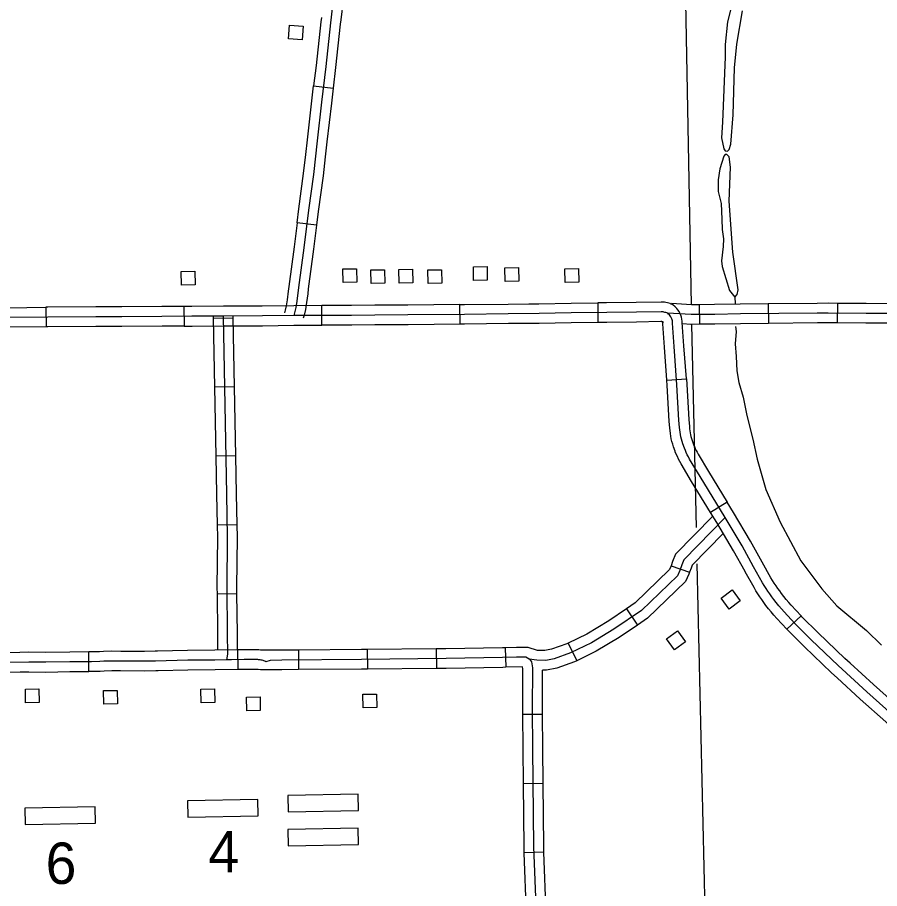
# Model space of a CAD drawing. Extents: x -19 to 366, y -4 to 359.
# Drawn here: x 160.247 to 161.496, y 176.172 to 177.435 of the extents above; entities that cross this region are included whole.
import ezdxf

# ---------------------------------------------------------------- set-up
doc = ezdxf.new("R2010")
doc.units = 0
for name, color, linetype in [('Level 31', 7, 'Continuous'), ('Level 32', 7, 'Continuous'), ('Level 35', 7, 'Continuous'), ('Level 5', 7, 'Continuous'), ('Level 56', 7, 'Continuous'), ('Level 57', 7, 'Continuous'), ('Level 60', 7, 'Continuous')]:
    doc.layers.add(name, color=color, linetype=linetype)

msp = doc.modelspace()

# ---------------------------------------------------------------- linework, layer by layer
at = {"layer": 'Level 31'}
for p, q in [((160.676, 177.3358), (160.7043, 177.3325)), ((160.6802, 177.1338), (160.652, 177.1374)), ((160.2879, 177.0149), (160.2882, 176.9865)), ((160.4879, 177.0161), (160.4882, 176.9877)), ((160.6881, 176.9889), (160.688, 177.0173)), ((160.8882, 176.9904), (160.8879, 177.0189)), ((161.0879, 177.0213), (161.0882, 176.9929)), ((160.5881, 176.9882), (160.5881, 176.9882)), ((161.0882, 176.9929), (161.0882, 176.9929)), ((161.188, 176.9091), (161.2163, 176.9112)), ((161.2, 176.8064), (161.2, 176.8064)), ((161.2756, 176.7322), (161.2514, 176.7174)), ((161.3827, 176.5675), (161.3619, 176.5481)), ((160.3502, 176.4869), (160.3501, 176.5153))]:
    msp.add_line(p, q, dxfattribs=at)
for points in [[(160.7227, 177.5333), (160.7228, 177.5285), (160.723, 177.5104), (160.7227, 177.5047), (160.7227, 177.5019), (160.7212, 177.4863), (160.7193, 177.4675), (160.7186, 177.4597), (160.7154, 177.4319)], [(160.7044, 177.4612), (160.7005, 177.4271), (160.6936, 177.3641), (160.6876, 177.3124), (160.6812, 177.2562), (160.6756, 177.2073), (160.6686, 177.1557), (160.6617, 177.1009), (160.6543, 177.0434), (160.6515, 177.0238), (160.6501, 177.0145), (160.6484, 177.0071), (160.6472, 177.003)], [(160.6872, 177.4352), (160.6864, 177.4287), (160.6795, 177.3656), (160.676, 177.3358)], [(160.7154, 177.4319), (160.7146, 177.4255), (160.7077, 177.3625), (160.7043, 177.3325)], [(160.6646, 177.2364), (160.6671, 177.2578), (160.6735, 177.3141), (160.676, 177.3358)], [(160.7043, 177.3325), (160.7018, 177.3108), (160.6953, 177.2546), (160.6929, 177.2332)], [(160.652, 177.1374), (160.6545, 177.1576), (160.6615, 177.2091), (160.6646, 177.2364)], [(160.6929, 177.2332), (160.6897, 177.2056), (160.6827, 177.1539), (160.6802, 177.1338)], [(160.652, 177.1374), (160.6476, 177.1027), (160.6402, 177.0453), (160.6392, 177.0384)], [(160.6802, 177.1338), (160.6757, 177.0991), (160.6683, 177.0415), (160.6674, 177.0345)], [(160.6392, 177.0384), (160.6375, 177.0258), (160.6361, 177.0171), (160.6347, 177.0107), (160.6336, 177.0071)], [(160.6674, 177.0345), (160.6656, 177.0217), (160.664, 177.0119), (160.6622, 177.0035), (160.6608, 176.999)], [(160.1879, 177.0139), (160.2329, 177.0143), (160.2879, 177.0149)], [(160.388, 177.0154), (160.3602, 177.0154), (160.2905, 177.015), (160.2879, 177.0149)], [(160.4879, 177.0161), (160.4561, 177.0159), (160.3978, 177.0155), (160.388, 177.0154)], [(160.588, 177.0166), (160.5452, 177.0165), (160.4995, 177.0162), (160.4879, 177.0161)], [(160.688, 177.0173), (160.6471, 177.0172), (160.6016, 177.0166), (160.588, 177.0166)], [(160.788, 177.018), (160.7645, 177.0179), (160.7309, 177.0174), (160.688, 177.0173)], [(160.8879, 177.0189), (160.8127, 177.0181), (160.788, 177.018)], [(160.8879, 177.0189), (160.8946, 177.0189), (160.958, 177.0197), (160.988, 177.0198)], [(160.988, 177.0198), (161.0027, 177.0199), (161.0491, 177.0209), (161.0879, 177.0213)], [(161.1927, 177.0202), (161.1911, 177.0207), (161.1888, 177.0214), (161.1866, 177.0219), (161.1844, 177.0223), (161.1821, 177.0225), (161.1799, 177.0226), (161.1437, 177.022), (161.1006, 177.0214), (161.0879, 177.0213)], [(161.2163, 176.9112), (161.2128, 176.9589), (161.2104, 176.9928), (161.2103, 176.9949), (161.2099, 176.9978), (161.2093, 177.0007), (161.2083, 177.0035), (161.2071, 177.0062), (161.2058, 177.0087), (161.2042, 177.0111), (161.2023, 177.0134), (161.2002, 177.0155), (161.1968, 177.0184), (161.1943, 177.0195), (161.1932, 177.02), (161.1927, 177.0202)], [(160.5453, 177.0023), (160.4996, 177.002), (160.4562, 177.0017), (160.3978, 177.0012), (160.3602, 177.0012), (160.2906, 177.0008), (160.233, 177.0001), (160.1807, 176.9996), (160.1369, 176.9991), (160.0916, 176.9988), (160.0489, 176.9982), (159.9901, 176.998), (159.9271, 176.9971), (159.8706, 176.9964), (159.8073, 176.9961), (159.7818, 176.9963), (159.7779, 176.9967), (159.7746, 176.9972), (159.7712, 176.9977), (159.7679, 176.9982)], [(160.6472, 177.003), (160.6018, 177.0024), (160.5453, 177.0023)], [(161.1888, 177.0064), (161.188, 177.0068), (161.1867, 177.0072), (161.1853, 177.0076), (161.1839, 177.0079), (161.1825, 177.0082), (161.1811, 177.0083), (161.1797, 177.0084), (161.1439, 177.0078), (161.1008, 177.0072), (161.0493, 177.0067), (161.0029, 177.0057), (160.9581, 177.0055), (160.8948, 177.0047), (160.8128, 177.0039), (160.7646, 177.0037), (160.7311, 177.0032), (160.6472, 177.003)], [(161.2725, 176.7102), (161.2361, 176.7696), (161.221, 176.795), (161.2193, 176.7981), (161.2177, 176.8011), (161.2162, 176.8043), (161.2149, 176.8074), (161.2136, 176.8107), (161.2112, 176.8172), (161.2102, 176.8205), (161.2092, 176.8238), (161.2084, 176.8272), (161.2078, 176.8306), (161.2072, 176.834), (161.2069, 176.8375), (161.2066, 176.8409), (161.2056, 176.8511), (161.2027, 176.9023), (161.1987, 176.9579), (161.1963, 176.9919), (161.1962, 176.9936), (161.196, 176.9952), (161.1956, 176.9968), (161.1951, 176.9984), (161.1944, 176.9999), (161.1936, 177.0013), (161.1927, 177.0027), (161.1917, 177.004), (161.1905, 177.0051), (161.1893, 177.0062), (161.1888, 177.0064)], [(160.2882, 176.9865), (160.2332, 176.9859), (160.1882, 176.9855)], [(160.3881, 176.987), (160.3603, 176.987), (160.2907, 176.9866), (160.2882, 176.9865)], [(160.4882, 176.9877), (160.4563, 176.9875), (160.3979, 176.987), (160.3881, 176.987)], [(160.4882, 176.9877), (160.4997, 176.9878), (160.5453, 176.9881), (160.5881, 176.9882)], [(160.5881, 176.9882), (160.6019, 176.9882), (160.6473, 176.9888), (160.6881, 176.9889)], [(160.7881, 176.9896), (160.7648, 176.9895), (160.7312, 176.989), (160.6881, 176.9889)], [(160.8882, 176.9904), (160.8129, 176.9897), (160.7881, 176.9896)], [(160.9881, 176.9914), (160.9583, 176.9913), (160.8949, 176.9905), (160.8882, 176.9904)], [(161.0882, 176.9929), (161.0495, 176.9925), (161.003, 176.9914), (160.9881, 176.9914)], [(161.183, 176.9935), (161.1822, 176.9937), (161.1817, 176.9939), (161.1812, 176.994), (161.1806, 176.9941), (161.1801, 176.9941), (161.1795, 176.9942), (161.1441, 176.9936), (161.1009, 176.993), (161.0882, 176.9929)], [(161.188, 176.9091), (161.1845, 176.9569), (161.1821, 176.991), (161.182, 176.9922), (161.182, 176.9926), (161.1819, 176.9929), (161.1818, 176.9933), (161.1817, 176.9936), (161.1814, 176.994), (161.1814, 176.994), (161.183, 176.9935)], [(161.2163, 176.9112), (161.2169, 176.9032), (161.2198, 176.8522), (161.2208, 176.8421), (161.221, 176.8387), (161.2213, 176.8359), (161.2218, 176.833), (161.2223, 176.8302), (161.223, 176.8274), (161.2238, 176.8246), (161.2247, 176.8218), (161.2267, 176.816)], [(161.2, 176.8064), (161.1978, 176.8126), (161.1965, 176.8164), (161.1955, 176.8203), (161.1945, 176.8242), (161.1938, 176.8282), (161.1932, 176.8322), (161.1927, 176.8362), (161.1925, 176.8398), (161.1915, 176.85), (161.1885, 176.9014), (161.188, 176.9091)], [(161.2267, 176.816), (161.2269, 176.8157), (161.228, 176.8129), (161.2292, 176.8101), (161.2304, 176.8074), (161.2318, 176.8048), (161.2333, 176.8021), (161.2482, 176.777), (161.2756, 176.7322)], [(161.2514, 176.7174), (161.2239, 176.7623), (161.2087, 176.7879), (161.2068, 176.7913), (161.205, 176.7948), (161.2033, 176.7984), (161.2017, 176.802), (161.2003, 176.8056), (161.2, 176.8064)], [(161.3263, 176.6454), (161.3262, 176.6456), (161.3094, 176.6761), (161.2846, 176.7176), (161.2756, 176.7322)], [(161.3015, 176.6315), (161.3014, 176.6317), (161.2848, 176.6619), (161.2603, 176.7029), (161.2514, 176.7174)], [(161.5148, 176.4247), (161.478, 176.4576), (161.4362, 176.4956), (161.3973, 176.5327), (161.3735, 176.5565), (161.3579, 176.5733), (161.354, 176.5778), (161.3503, 176.5822), (161.3466, 176.5868), (161.343, 176.5914), (161.3401, 176.5953), (161.3372, 176.5993), (161.3345, 176.6033), (161.3318, 176.6074), (161.3292, 176.6115), (161.3267, 176.6157), (161.3138, 176.6386), (161.2971, 176.669), (161.2725, 176.7102)], [(161.3827, 176.5675), (161.3684, 176.5829), (161.3648, 176.587), (161.3612, 176.5913), (161.3577, 176.5956), (161.3543, 176.6), (161.3516, 176.6037), (161.3489, 176.6074), (161.3463, 176.6112), (161.3438, 176.6151), (161.3414, 176.6189), (161.339, 176.6228), (161.3263, 176.6454)], [(161.3619, 176.5481), (161.3473, 176.5638), (161.3432, 176.5685), (161.3393, 176.5732), (161.3355, 176.578), (161.3317, 176.5828), (161.3286, 176.5869), (161.3256, 176.5911), (161.3227, 176.5954), (161.3199, 176.5997), (161.3171, 176.6041), (161.3144, 176.6086), (161.3015, 176.6315)], [(161.4538, 176.4988), (161.4459, 176.506), (161.4073, 176.5429), (161.3837, 176.5664), (161.3827, 176.5675)], [(161.3619, 176.5481), (161.3633, 176.5467), (161.3874, 176.5226), (161.4265, 176.4852), (161.4347, 176.4778)], [(160.25, 176.5147), (160.15, 176.5133)], [(160.3501, 176.5153), (160.3225, 176.5152), (160.2878, 176.5146), (160.263, 176.5149), (160.25, 176.5147)], [(160.4498, 176.5164), (160.4465, 176.5163), (160.4309, 176.516), (160.3963, 176.5161), (160.3835, 176.5162), (160.3712, 176.5159), (160.3655, 176.5155), (160.354, 176.5153), (160.3501, 176.5153)], [(160.5657, 176.5183), (160.5327, 176.5178), (160.4933, 176.5175), (160.4498, 176.5164)], [(160.5657, 176.5183), (160.5662, 176.4899), (160.5331, 176.4894), (160.4938, 176.4891), (160.4505, 176.488)], [(160.5501, 176.5038), (160.5329, 176.5036), (160.4935, 176.5033), (160.4468, 176.5021), (160.431, 176.5018), (160.3962, 176.5019), (160.3836, 176.502), (160.3719, 176.5017), (160.3661, 176.5013), (160.3541, 176.5011), (160.3227, 176.501), (160.2879, 176.5004), (160.2631, 176.5007), (160.1354, 176.4989)], [(161.5279, 176.4321), (161.5242, 176.4354), (161.4875, 176.4681), (161.4538, 176.4988)], [(160.1504, 176.4849), (160.2504, 176.4863)], [(160.2504, 176.4863), (160.2631, 176.4864), (160.288, 176.4862), (160.3228, 176.4868), (160.3502, 176.4869)], [(160.4505, 176.488), (160.4471, 176.4879), (160.4311, 176.4876), (160.3961, 176.4877), (160.3837, 176.4878), (160.3726, 176.4875), (160.3667, 176.4871), (160.3543, 176.4869), (160.3502, 176.4869)], [(161.4347, 176.4778), (161.4685, 176.447), (161.5054, 176.4141), (161.5091, 176.4108)]]:
    msp.add_lwpolyline(points, dxfattribs=at)
at = {"layer": 'Level 32'}
for p, q in [((161.2351, 177.0187), (161.2352, 176.9903)), ((161.335, 177.0199), (161.3353, 176.9915)), ((161.4352, 177.0206), (161.435, 176.9922)), ((160.5595, 176.9994), (160.5311, 176.9989)), ((160.5614, 176.8994), (160.533, 176.8989)), ((160.5633, 176.7994), (160.5349, 176.7989)), ((160.5652, 176.6995), (160.5368, 176.6989)), ((161.1942, 176.6401), (161.2211, 176.6309)), ((160.5649, 176.5993), (160.5365, 176.599)), ((161.1294, 176.5777), (161.1453, 176.5541)), ((160.7538, 176.5187), (160.7541, 176.4903)), ((160.8538, 176.5197), (160.8541, 176.4913)), ((160.9535, 176.5214), (160.9544, 176.493)), ((161.0451, 176.5282), (161.0574, 176.5026)), ((160.6539, 176.518), (160.6541, 176.4896)), ((161.0078, 176.4245), (160.9794, 176.4244)), ((161.0086, 176.3246), (160.9802, 176.3243)), ((161.0098, 176.225), (160.9814, 176.2239))]:
    msp.add_line(p, q, dxfattribs=at)
for points in [[(161.2351, 177.0187), (161.2237, 177.0186), (161.1946, 177.0203)], [(161.335, 177.0199), (161.2944, 177.0195), (161.2572, 177.0188), (161.2351, 177.0187)], [(161.4352, 177.0206), (161.4218, 177.0207), (161.406, 177.0206), (161.335, 177.0199)], [(161.5352, 177.0201), (161.4769, 177.0203), (161.4352, 177.0206)], [(160.5311, 176.9989), (160.531, 177.002)], [(160.533, 176.8989), (160.5311, 176.9989)], [(160.5501, 176.5038), (160.5516, 176.5122), (160.5513, 176.542), (160.5506, 176.6089), (160.5513, 176.6816), (160.5501, 176.7442), (160.5453, 177.0023)], [(160.5595, 176.9994), (160.5595, 177.0025)], [(160.5614, 176.8994), (160.5595, 176.9994)], [(161.5434, 177.0059), (161.4768, 177.0061), (161.4217, 177.0065), (161.4061, 177.0064), (161.2946, 177.0053), (161.2574, 177.0046), (161.2233, 177.0044), (161.1888, 177.0064)], [(161.2352, 176.9903), (161.223, 176.9902), (161.2106, 176.9909)], [(161.3353, 176.9915), (161.2948, 176.9911), (161.2576, 176.9904), (161.2352, 176.9903)], [(161.435, 176.9922), (161.4217, 176.9923), (161.4062, 176.9922), (161.3353, 176.9915)], [(161.5351, 176.9917), (161.4767, 176.9919), (161.435, 176.9922)], [(160.5349, 176.7989), (160.533, 176.8989)], [(160.5633, 176.7994), (160.5614, 176.8994)], [(160.5368, 176.6989), (160.5359, 176.7439), (160.5349, 176.7989)], [(160.5652, 176.6995), (160.5643, 176.7444), (160.5633, 176.7994)], [(161.2546, 176.7122), (161.2004, 176.6568), (161.1964, 176.6464), (161.1942, 176.6401)], [(161.2725, 176.7102), (161.2126, 176.649), (161.2097, 176.6415), (161.2069, 176.6332), (161.2034, 176.6257)], [(160.5365, 176.599), (160.5364, 176.6089), (160.5371, 176.6815), (160.5368, 176.6989)], [(160.5649, 176.5993), (160.5648, 176.6089), (160.5655, 176.6816), (160.5652, 176.6995)], [(161.2697, 176.6871), (161.2248, 176.6411), (161.2231, 176.6366), (161.2211, 176.6309)], [(161.1942, 176.6401), (161.1937, 176.6385), (161.1916, 176.6341), (161.1422, 176.5863), (161.1294, 176.5777)], [(161.2034, 176.6257), (161.1512, 176.5752), (161.1113, 176.5484), (161.0789, 176.5287), (161.0485, 176.5141), (161.0247, 176.5055), (161.0125, 176.5031), (160.9994, 176.5034), (160.9885, 176.505)], [(161.2211, 176.6309), (161.2201, 176.6279), (161.2152, 176.6173), (161.1602, 176.5641), (161.1453, 176.5541)], [(160.5373, 176.5178), (160.5371, 176.5418), (160.5365, 176.599)], [(160.5657, 176.5183), (160.5655, 176.5421), (160.5649, 176.5993)], [(161.1294, 176.5777), (161.1037, 176.5604), (161.0721, 176.5412), (161.0451, 176.5282)], [(161.1453, 176.5541), (161.1189, 176.5364), (161.0856, 176.5162), (161.0574, 176.5026)], [(160.6539, 176.518), (160.6296, 176.5178), (160.6009, 176.5178), (160.5988, 176.5181), (160.5966, 176.5182), (160.5951, 176.5183), (160.5752, 176.5184), (160.5657, 176.5183)], [(160.7538, 176.5187), (160.7453, 176.5186), (160.6539, 176.518)], [(160.8538, 176.5197), (160.7538, 176.5187)], [(160.9535, 176.5214), (160.9497, 176.5213), (160.8677, 176.5199), (160.8538, 176.5197)], [(161.0451, 176.5282), (161.043, 176.5272), (161.0209, 176.5192), (161.0113, 176.5174), (161.0006, 176.5176), (160.9871, 176.5216), (160.9702, 176.5219), (160.9535, 176.5214)], [(160.9885, 176.505), (160.9836, 176.5075), (160.9703, 176.5077), (160.95, 176.5071), (160.8679, 176.5057), (160.7454, 176.5044), (160.63, 176.5036), (160.613, 176.5028), (160.6065, 176.5011)], [(160.6065, 176.5011), (160.6053, 176.5017), (160.604, 176.5023), (160.6028, 176.5027), (160.6014, 176.5032), (160.6001, 176.5035), (160.5987, 176.5037), (160.5973, 176.5039), (160.5959, 176.504), (160.5949, 176.5041), (160.5752, 176.5042), (160.5569, 176.504), (160.5501, 176.5038)], [(160.979, 176.4938), (160.9544, 176.493)], [(160.9794, 176.4244), (160.9793, 176.4324), (160.9795, 176.4909), (160.979, 176.4938)], [(161.0064, 176.0255), (161.0021, 176.0353), (161.0007, 176.063), (160.999, 176.1355), (160.9953, 176.2327), (160.9939, 176.3752), (160.9935, 176.4325), (160.9937, 176.4921), (160.9921, 176.501), (160.9894, 176.5046), (160.9885, 176.505)], [(161.0574, 176.5026), (161.054, 176.501), (161.0285, 176.4918), (161.0137, 176.4889), (161.0079, 176.489)], [(160.6541, 176.4896), (160.6297, 176.4894), (160.599, 176.4894), (160.5958, 176.4898), (160.5952, 176.4898), (160.5946, 176.4899), (160.5752, 176.49), (160.566, 176.4899)], [(160.7541, 176.4903), (160.7455, 176.4902), (160.6541, 176.4896)], [(160.8541, 176.4913), (160.7541, 176.4903)], [(160.9544, 176.493), (160.9504, 176.4929), (160.8681, 176.4915), (160.8541, 176.4913)], [(161.0078, 176.4245), (161.0077, 176.4325), (161.0079, 176.489)], [(160.9802, 176.3243), (160.9797, 176.3751), (160.9794, 176.4244)], [(161.0086, 176.3246), (161.0081, 176.3753), (161.0078, 176.4245)], [(160.9814, 176.2239), (160.9811, 176.2323), (160.9802, 176.3243)], [(161.0098, 176.225), (161.0095, 176.233), (161.0086, 176.3246)], [(160.9851, 176.1242), (160.9848, 176.1351), (160.9814, 176.2239)], [(161.0135, 176.1249), (161.0132, 176.136), (161.0098, 176.225)]]:
    msp.add_lwpolyline(points, dxfattribs=at)
at = {"layer": 'Level 35'}
for points in [[(161.2913, 177.4899), (161.276, 177.4286), (161.2724, 177.3957), (161.2724, 177.378), (161.2689, 177.2835), (161.2673, 177.2607), (161.2705, 177.2446), (161.2726, 177.2416), (161.276, 177.2415), (161.2782, 177.2438), (161.2808, 177.2514), (161.284, 177.294), (161.2861, 177.362), (161.2893, 177.3962), (161.2979, 177.4447)], [(161.2865, 177.0296), (161.2901, 177.0335), (161.2913, 177.0403), (161.2835, 177.0948), (161.2785, 177.1687), (161.2803, 177.2179), (161.2783, 177.2329), (161.2752, 177.2366), (161.2724, 177.2362), (161.2707, 177.2339), (161.265, 177.2157), (161.2624, 177.1997), (161.2623, 177.183), (161.2666, 177.1655), (161.2679, 177.1427), (161.2684, 177.1277), (161.2703, 177.1141), (161.2699, 177.1033), (161.2671, 177.0822), (161.2682, 177.0739), (161.279, 177.0393)], [(161.279, 177.0393), (161.2865, 177.0296), (161.2872, 177.0205)], [(161.2877, 176.9873), (161.2883, 176.9799), (161.2869, 176.9622), (161.2887, 176.9434), (161.2896, 176.9226), (161.2924, 176.9059), (161.2988, 176.8848), (161.3038, 176.8581), (161.3127, 176.8236), (161.3189, 176.7947), (161.3316, 176.7509), (161.3525, 176.7032), (161.3823, 176.6476), (161.4127, 176.6068), (161.4345, 176.5823), (161.4774, 176.5465), (161.4992, 176.5249)]]:
    msp.add_lwpolyline(points, dxfattribs=at)
at = {"layer": 'Level 5'}
for points in [[(161.2047, 178.0002), (161.2232, 177.0186)], [(161.2237, 176.9902), (161.2305, 176.6959)], [(161.2317, 176.6432), (161.2462, 176.0149)]]:
    msp.add_lwpolyline(points, dxfattribs=at)
at = {"layer": 'Level 56'}
for points in [[(160.6607, 177.4225), (160.6592, 177.4029), (160.6395, 177.4043), (160.641, 177.424)], [(160.4845, 177.0471), (160.4842, 177.0668), (160.5039, 177.0672), (160.5043, 177.0475)], [(160.7186, 177.0508), (160.7183, 177.0705), (160.738, 177.0709), (160.7384, 177.0512)], [(160.7595, 177.0493), (160.7591, 177.0691), (160.7789, 177.0694), (160.7793, 177.0497)], [(160.8001, 177.0499), (160.7997, 177.0696), (160.8195, 177.07), (160.8198, 177.0503)], [(160.842, 177.0493), (160.8416, 177.069), (160.8614, 177.0694), (160.8617, 177.0497)], [(160.908, 177.0539), (160.9076, 177.0736), (160.9274, 177.0739), (160.9277, 177.0542)], [(160.9538, 177.0525), (160.9534, 177.0723), (160.9732, 177.0726), (160.9735, 177.0529)], [(161.0407, 177.051), (161.0403, 177.0707), (161.0601, 177.0711), (161.0605, 177.0514)], [(161.2825, 176.6052), (161.2944, 176.5895), (161.2786, 176.5775), (161.2667, 176.5933)], [(161.2034, 176.5458), (161.2151, 176.5299), (161.1991, 176.5182), (161.1875, 176.5341)], [(160.2584, 176.4417), (160.2581, 176.4614), (160.2778, 176.4617), (160.2782, 176.442)], [(160.3719, 176.4396), (160.3715, 176.4593), (160.3913, 176.4596), (160.3917, 176.4399)], [(160.513, 176.4415), (160.5126, 176.4612), (160.5324, 176.4616), (160.5327, 176.4419)], [(160.579, 176.43), (160.5786, 176.4497), (160.5984, 176.45), (160.5987, 176.4303)], [(160.7476, 176.4343), (160.7473, 176.454), (160.767, 176.4543), (160.7674, 176.4346)]]:
    msp.add_lwpolyline(points, close=True, dxfattribs=at)
at = {"layer": 'Level 57'}
for p, q in [((160.7406, 176.309), (160.6388, 176.3072)), ((160.6388, 176.3072), (160.6393, 176.2835)), ((160.7411, 176.2853), (160.7406, 176.309)), ((160.595, 176.3013), (160.4933, 176.2994)), ((160.4933, 176.2994), (160.4937, 176.2757)), ((160.5955, 176.2776), (160.595, 176.3013)), ((160.3593, 176.2907), (160.2575, 176.2889)), ((160.2575, 176.2889), (160.2579, 176.2652)), ((160.3597, 176.2671), (160.3593, 176.2907)), ((160.6393, 176.2835), (160.7411, 176.2853)), ((160.2579, 176.2652), (160.3597, 176.2671)), ((160.4937, 176.2757), (160.5955, 176.2776)), ((160.7406, 176.2597), (160.6388, 176.2579)), ((160.6388, 176.2579), (160.6393, 176.2342)), ((160.7411, 176.236), (160.7406, 176.2597)), ((160.6393, 176.2342), (160.7411, 176.236))]:
    msp.add_line(p, q, dxfattribs=at)
at = {"layer": 'Level 60'}
for points in [[(168.7902, 2.2442), (168.5607, 10.8615), (168.3304, 19.479), (168.0993, 28.0965), (167.8673, 36.7142), (167.6346, 45.3321), (167.4011, 53.95), (167.1668, 62.5681), (166.9316, 71.1863), (166.6957, 79.8047), (166.459, 88.4232), (166.2215, 97.0418), (165.9832, 105.6605), (165.7441, 114.2794), (165.5043, 122.8984), (165.2636, 131.5176), (165.0221, 140.1368), (164.7799, 148.7563), (164.5369, 157.3758), (164.2931, 165.9955), (164.0485, 174.6153), (163.8031, 183.2352), (163.5569, 191.8553), (163.31, 200.4755), (163.0623, 209.0959), (162.8138, 217.7164), (162.5645, 226.337), (162.3145, 234.9577), (162.0637, 243.5786), (161.8121, 252.1997), (161.5597, 260.8208), (161.3066, 269.4421), (161.0527, 278.0636), (160.798, 286.6851), (160.5426, 295.3068), (160.2864, 303.9287), (160.0294, 312.5507), (159.7717, 321.1728), (159.5132, 329.7951), (159.2539, 338.4175), (158.9939, 347.04)], [(161.4532, 2.0533), (161.2336, 10.6702), (161.0133, 19.2873), (160.7922, 27.9044), (160.5704, 36.5217), (160.3478, 45.1392), (160.1245, 53.7568), (159.9003, 62.3745), (159.6754, 70.9923), (159.4498, 79.6103), (159.2234, 88.2284), (158.9962, 96.8466), (158.7683, 105.465), (158.5396, 114.0835), (158.3102, 122.7022), (158.08, 131.321), (157.849, 139.9399), (157.6173, 148.559), (157.3849, 157.1782), (157.1517, 165.7975), (156.9177, 174.417), (156.683, 183.0366), (156.511, 189.3363)], [(0, 172.2839), (7.1335, 172.2883), (14.267, 172.3015), (21.4005, 172.3236), (28.5339, 172.3544), (35.6673, 172.3941), (42.8006, 172.4426), (49.9339, 172.4999), (57.0671, 172.566), (64.2002, 172.6409), (71.3332, 172.7246), (78.4661, 172.8172), (85.5989, 172.9186), (92.7315, 173.0287), (99.8641, 173.1477), (106.9964, 173.2755), (114.1286, 173.4122), (121.2606, 173.5576), (128.3925, 173.7119), (135.5241, 173.8749), (142.6555, 174.0468), (149.7867, 174.2275), (156.9177, 174.417), (164.0485, 174.6153), (171.179, 174.8224), (178.3092, 175.0383), (185.4392, 175.2631), (192.5688, 175.4966), (199.6982, 175.739), (206.8273, 175.9902), (213.9561, 176.2502), (221.0845, 176.5189), (228.2126, 176.7965), (235.3404, 177.083), (242.4677, 177.3782), (249.5948, 177.6822), (256.7214, 177.995), (263.8476, 178.3167), (270.9735, 178.6471), (278.0989, 178.9863), (285.2239, 179.3344), (292.3485, 179.6912), (299.4726, 180.0569), (306.5963, 180.4314), (313.7195, 180.8146), (320.8422, 181.2067), (327.9644, 181.6076), (335.0862, 182.0172), (342.2074, 182.4357)]]:
    msp.add_spline(points, degree=3, dxfattribs=at)

# ---------------------------------------------------------------- texts
at = {"layer": 'Level 57'}
for s, p in [('4', (160.5234, 176.1956)), ('6', (160.2875, 176.179))]:
    msp.add_text(s, height=0.06, dxfattribs=at).set_placement(p)

doc.saveas('drawing.dxf')
